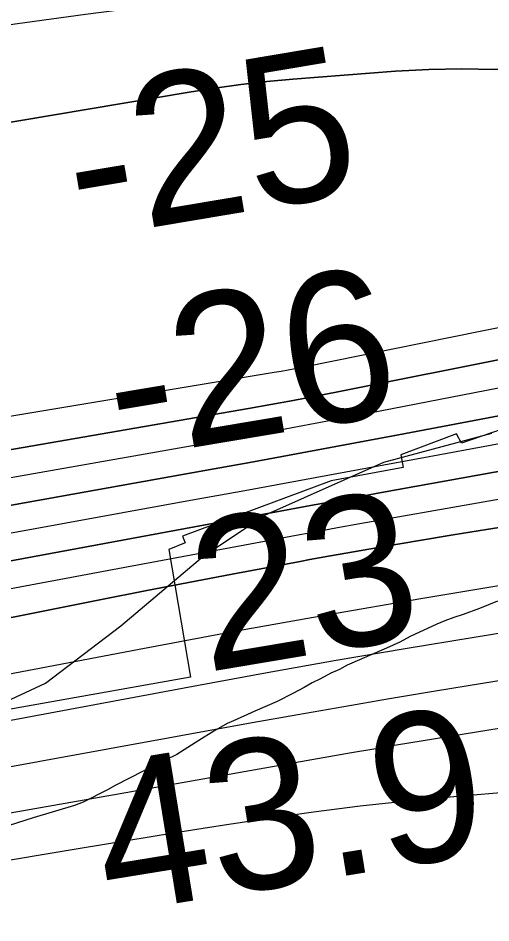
# Model space of a CAD drawing. Extents: x 3177185 to 3215018, y 812988 to 838321.
# Drawn here: x 3207109.8 to 3207321, y 826823.7 to 827227.9 of the extents above; entities that cross this region are included whole.
import ezdxf

# ---------------------------------------------------------------- set-up
doc = ezdxf.new("R2010")
doc.units = 0
for name, color, linetype in [('V-RIVR-EDGE', 7, 'Continuous'), ('V-RIVR-RANG', 7, 'Continuous'), ('V-ROAD-CNTR', 7, 'Continuous'), ('V-RRAP-RVMT', 7, 'Continuous'), ('V-SITE-VEGE', 7, 'Continuous'), ('V-TOPO-DPTH', 7, 'Continuous'), ('V-TOPO-MAJR', 7, 'Continuous'), ('V-TOPO-MINR', 7, 'Continuous'), ('V-TOPO-WATR', 7, 'Continuous')]:
    doc.layers.add(name, color=color, linetype=linetype)

msp = doc.modelspace()

# ---------------------------------------------------------------- linework, layer by layer
at = {"layer": 'V-RIVR-EDGE'}
msp.add_lwpolyline([(3206867.6883971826, 826889.7678117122), (3206920.313277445, 826901.3740235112), (3206944.2280102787, 826904.3576435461), (3206956.388204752, 826899.980783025), (3206968.5483992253, 826895.6039225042), (3206994.648337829, 826903.3636101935), (3207010.2934683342, 826902.0208867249), (3207032.0090226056, 826894.5776442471), (3207062.442828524, 826897.1104653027), (3207084.211049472, 826910.9663726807), (3207099.8830507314, 826920.4905624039), (3207122.0773495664, 826930.8679827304), (3207155.6108571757, 826956.4311359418), (3207192.199998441, 826987.2028836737), (3207220.0655139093, 827005.8251852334), (3207273.1551659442, 827029.6012649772), (3207321.43650542, 827042.5222546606)], dxfattribs=at)
at = {"layer": 'V-ROAD-CNTR'}
msp.add_spline([(3208346.328270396, 826885.1572022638), (3208115.9227312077, 826852.9112667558), (3207967.199028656, 826843.050286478), (3207845.121272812, 826830.7093111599), (3207782.588397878, 826825.9603206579), (3207729.1455047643, 826803.040366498), (3207632.738697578, 826757.515457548), (3207576.820809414, 826732.5705074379), (3207528.781905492, 826724.6485232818), (3207465.817031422, 826728.301515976), (3207400.7801614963, 826747.6074773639), (3207285.139392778, 826774.2394240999), (3207265.491432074, 826779.4734136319), (3207234.1564947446, 826783.2384061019), (3207181.079600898, 826779.4534136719), (3207100.429762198, 826767.9724366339), (3206894.601173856, 826726.7435190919), (3206803.822355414, 826712.0945483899), (3206713.3835362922, 826706.3165599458), (3206422.133118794, 826687.7015971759), (3206204.471554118, 826669.0066345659), (3206163.5306360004, 826662.101648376), (3206084.9847930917, 826660.768651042), (3206033.066896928, 826662.2286481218), (3205996.001971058, 826664.1126443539), (3205951.2110606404, 826658.6826552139), (3205862.0332389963, 826638.2406960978), (3205753.4074562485, 826610.4727516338), (3205693.414576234, 826589.2967939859), (3205596.735769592, 826559.2458540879), (3205544.272874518, 826530.6849112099), (3205492.934977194, 826508.826954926), (3205453.235056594, 826501.615969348), (3205394.626173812, 826492.4769876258), (3205274.2754145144, 826482.872006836), (3205179.860603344, 826479.126014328), (3205118.533725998, 826475.529021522), (3204988.809985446, 826459.4080537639), (3204882.2071986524, 826438.2540960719), (3204738.792485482, 826408.7811550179), (3204661.886639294, 826391.112190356), (3204557.866847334, 826358.523255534), (3204461.162040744, 826327.2933179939), (3204416.407130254, 826311.319349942), (3204373.416216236, 826296.623379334), (3204363.576235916, 826281.7964089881), (3204304.5263540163, 826204.5555634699), (3204208.9885450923, 826114.967742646), (3204177.8386073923, 826084.1878042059), (3204147.838667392, 826061.288850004), (3204104.848753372, 826037.5058975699), (3204030.246902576, 826008.3399559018), (3203913.876135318, 825969.4430336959), (3203861.881239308, 825949.195074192), (3203832.852297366, 825932.3771078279), (3203796.871369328, 825899.6261733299), (3203760.2364425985, 825850.3132719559), (3203678.17060673, 825721.8535288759), (3203641.984679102, 825677.0386185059), (3203591.5857799, 825626.3747198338), (3203428.038106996, 825388.934194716), (3203355.5822519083, 825313.941344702), (3203305.5573519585, 825288.86239486), (3203268.8454253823, 825278.8084149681), (3203213.097536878, 825267.385437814), (3203162.422638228, 825259.4524536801), (3203116.86672934, 825250.918470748), (3203049.702863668, 825231.640509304), (3202999.013965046, 825192.6345873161), (3202832.754297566, 825055.411861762), (3202762.780437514, 824997.9799766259), (3202671.386620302, 824938.0530964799), (3202495.434972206, 824822.96832665), (3202258.515446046, 824637.8316969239), (3202113.2147366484, 824519.4129337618), (3202089.036785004, 824490.207992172), (3202052.551857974, 824459.6880532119), (3202001.897959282, 824428.3121159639), (3201971.106020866, 824410.2161521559), (3201927.518108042, 824384.2002041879), (3201877.3222084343, 824324.542323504), (3201830.513302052, 824267.068438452), (3201794.712373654, 824236.116500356), (3201692.1295788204, 824156.95465868), (3201566.9598291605, 824054.5158635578), (3201483.790995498, 823975.0510224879), (3201374.9472131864, 823825.006322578), (3201313.762335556, 823770.4434317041), (3201289.737383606, 823735.1135023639), (3201250.303462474, 823687.806596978), (3201221.9345192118, 823651.206670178), (3201184.913593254, 823588.0297965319), (3201140.662681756, 823508.8569548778), (3201081.7827995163, 823436.052100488), (3201048.0268670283, 823379.182214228), (3201034.539894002, 823326.0133205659), (3201024.1469147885, 823274.715423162)], degree=3, dxfattribs=at)
at = {"layer": 'V-RRAP-RVMT'}
for p, q in [((3207379.632000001, 827062.655999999), (3207307.892000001, 827038.050999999)), ((3207305.670000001, 827042.128999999), (3207280.836000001, 827032.858999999)), ((3207307.892000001, 827038.050999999), (3207305.670000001, 827042.128999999)), ((3207280.836000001, 827032.858999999), (3207281.821000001, 827027.1479999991)), ((3207281.821000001, 827027.1479999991), (3207249.611000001, 827021.2019999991)), ((3207249.611000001, 827021.2019999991), (3207183.2060000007, 826996.4139999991)), ((3207183.2060000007, 826996.4139999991), (3207184.3550000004, 826993.4539999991)), ((3207184.355000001, 826993.4539999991), (3207177.186000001, 826990.5009999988)), ((3207177.186000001, 826990.5009999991), (3207186.731000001, 826933.4419999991)), ((3207186.731000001, 826933.4419999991), (3207091.876000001, 826916.6749999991))]:
    msp.add_line(p, q, dxfattribs=at)
at = {"layer": 'V-SITE-VEGE'}
msp.add_lwpolyline([(3207323.8910000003, 826967.4940000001), (3207315.955, 826964.201), (3207308.67, 826961.432), (3207304.504, 826960.111), (3207300.472, 826958.659), (3207296.828, 826957.209), (3207284.9930000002, 826951.681), (3207280.313, 826949.187), (3207274.329, 826946.424), (3207256.77, 826938.787), (3207253.39, 826936.9500000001), (3207249.489, 826935.238), (3207244.938, 826932.741), (3207241.168, 826930.9), (3207237.526, 826928.799), (3207232.589, 826926.171), (3207225.5640000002, 826922.622), (3207215.549, 826918.2760000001), (3207206.055, 826913.935), (3207203.1920000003, 826912.751), (3207197.2120000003, 826909.335), (3207190.5840000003, 826905.265), (3207180.707, 826898.968), (3207175.507, 826896.338), (3207172.124, 826894.759), (3207153.1410000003, 826885.162), (3207149.759, 826883.192), (3207138.8370000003, 826877.671), (3207134.934, 826876.221), (3207116.5840000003, 826870.666), (3207105.781, 826867.232)], dxfattribs=at)
at = {"layer": 'V-TOPO-DPTH'}
for points in [[(3209079.0486437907, 827464.9825977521), (3208763.2466239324, 827405.8940520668), (3208618.807298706, 827378.8366924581), (3208474.375680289, 827351.7383045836), (3208329.9556220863, 827324.5783743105), (3208185.543270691, 827297.377415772), (3207944.0360453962, 827251.8347549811), (3207920.3751430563, 827247.4179473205), (3207896.703649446, 827243.059260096), (3207873.016268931, 827238.7877535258), (3207322.7486812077, 827204.9353467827), (3207307.980599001, 827205.2863813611), (3207293.2122733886, 827204.9457408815), (3207278.4437855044, 827204.1439836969), (3207232.5913260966, 827200.575558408), (3207220.9393970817, 827199.5111313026), (3207209.313038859, 827198.2388760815), (3207197.7250368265, 827196.6548786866), (3207186.1626055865, 827194.863053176), (3207004.718056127, 827164.2436813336), (3206977.2114494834, 827158.435082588), (3206330.1551087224, 826980.2159529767)], [(3206330.1551087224, 826980.2159529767), (3206977.2114494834, 827158.435082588), (3207004.718056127, 827164.2436813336), (3207186.1626055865, 827194.863053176), (3207197.7250368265, 827196.6548786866), (3207209.313038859, 827198.2388760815), (3207220.9393970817, 827199.5111313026), (3207232.5913260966, 827200.575558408), (3207278.4437855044, 827204.1439836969), (3207293.2122733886, 827204.9457408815), (3207307.980599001, 827205.2863813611), (3207322.7486812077, 827204.9353467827), (3207873.016268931, 827238.7877535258), (3207896.703649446, 827243.059260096), (3207920.3751430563, 827247.4179473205), (3207944.0360453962, 827251.8347549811), (3208185.543270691, 827297.377415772), (3208329.9556220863, 827324.5783743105), (3208474.375680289, 827351.7383045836), (3208618.807298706, 827378.8366924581), (3208763.2466239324, 827405.8940520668), (3209079.0486437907, 827464.9825977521)], [(3206425.2800942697, 826917.2050204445), (3207212.679431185, 827053.4969486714), (3207222.6789008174, 827055.2675600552), (3207232.668792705, 827057.0895606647), (3207242.644317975, 827058.9886451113), (3207252.610265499, 827060.9391187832), (3207900.908570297, 827190.4209485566), (3207901.827399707, 827190.6036344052), (3207904.5853507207, 827191.1442562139), (3207907.348874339, 827191.6547526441), (3207911.6864930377, 827192.4008997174), (3207913.4389541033, 827192.7090866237), (3207916.9400326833, 827193.3470243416), (3209133.448397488, 827419.8476802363)], [(3209133.448397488, 827419.8476802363), (3207916.9400326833, 827193.3470243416), (3207913.4389541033, 827192.7090866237), (3207911.6864930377, 827192.4008997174), (3207907.348874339, 827191.6547526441), (3207904.5853507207, 827191.1442562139), (3207901.827399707, 827190.6036344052), (3207900.908570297, 827190.4209485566), (3207252.610265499, 827060.9391187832), (3207242.644317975, 827058.9886451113), (3207232.668792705, 827057.0895606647), (3207222.6789008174, 827055.2675600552), (3207212.679431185, 827053.4969486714), (3206425.2800942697, 826917.2050204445)], [(3206856.2560899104, 827011.7349393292), (3206931.259025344, 827022.3757512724), (3207006.1399875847, 827033.8434753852), (3207080.939634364, 827045.8624742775), (3207224.1455823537, 827069.6843971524), (3207227.2782842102, 827070.2221276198), (3207230.407030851, 827070.7813466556), (3207233.529844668, 827071.3727985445), (3207236.6487032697, 827071.9857390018), (3207330.9080951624, 827091.0155717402), (3207381.1318943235, 827101.2637477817), (3207431.326643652, 827111.6508500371), (3207481.47781823, 827122.2463416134), (3207531.599942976, 827132.9807594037), (3207881.215142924, 827208.6158824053), (3207891.783672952, 827210.8602723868), (3207902.3630940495, 827213.0510436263), (3207912.958851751, 827215.1613867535), (3207923.5655005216, 827217.2181111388), (3208676.3440312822, 827360.2240124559), (3208751.930734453, 827374.5966176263), (3208827.5141659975, 827388.9863913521), (3208903.0926901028, 827403.401917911)], [(3206856.2560899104, 827011.7349393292), (3206931.259025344, 827022.3757512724), (3207006.1399875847, 827033.8434753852), (3207080.939634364, 827045.8624742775), (3207224.1455823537, 827069.6843971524), (3207227.2782842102, 827070.2221276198), (3207230.407030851, 827070.7813466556), (3207233.529844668, 827071.3727985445), (3207236.6487032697, 827071.9857390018), (3207330.9080951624, 827091.0155717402), (3207381.1318943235, 827101.2637477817), (3207431.326643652, 827111.6508500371), (3207481.47781823, 827122.2463416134), (3207531.599942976, 827132.9807594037), (3207881.215142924, 827208.6158824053), (3207891.783672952, 827210.8602723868), (3207902.3630940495, 827213.0510436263), (3207912.958851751, 827215.1613867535), (3207923.5655005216, 827217.2181111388), (3208676.3440312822, 827360.2240124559), (3208751.930734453, 827374.5966176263), (3208827.5141659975, 827388.9863913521), (3208903.0926901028, 827403.401917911)], [(3209096.134534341, 827366.159234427), (3208723.693465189, 827298.479116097), (3208588.672102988, 827274.2589879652), (3208453.579708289, 827250.4472649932), (3208318.3807648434, 827227.2481497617), (3208183.1107889, 827204.4574396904), (3207978.5281967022, 827170.465387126), (3207945.5081870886, 827164.9080898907), (3207912.5041063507, 827159.2588871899), (3207879.5239189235, 827153.4718262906), (3207846.5596603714, 827147.5928599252), (3207791.898477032, 827137.7265063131), (3207731.6300883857, 827126.7669693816), (3207671.3810520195, 827115.7028182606), (3207611.161044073, 827104.4817458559), (3207550.9603884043, 827093.1560592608), (3207279.794902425, 827041.7752696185), (3207258.1702848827, 827037.7111846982), (3207236.537741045, 827033.690098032), (3207214.893307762, 827029.7335087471), (3207193.2409481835, 827025.819917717), (3206859.1260289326, 826965.9438472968)], [(3206859.1260289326, 826965.9438472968), (3207193.2409481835, 827025.819917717), (3207214.893307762, 827029.7335087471), (3207236.537741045, 827033.690098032), (3207258.1702848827, 827037.7111846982), (3207279.794902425, 827041.7752696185), (3207550.9603884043, 827093.1560592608), (3207611.161044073, 827104.4817458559), (3207671.3810520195, 827115.7028182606), (3207731.6300883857, 827126.7669693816), (3207791.898477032, 827137.7265063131), (3207846.5596603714, 827147.5928599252), (3207879.5239189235, 827153.4718262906), (3207912.5041063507, 827159.2588871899), (3207945.5081870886, 827164.9080898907), (3207978.5281967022, 827170.465387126), (3208183.1107889, 827204.4574396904), (3208318.3807648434, 827227.2481497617), (3208453.579708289, 827250.4472649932), (3208588.672102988, 827274.2589879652), (3208723.693465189, 827298.479116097), (3209096.134534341, 827366.159234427)], [(3209049.7010115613, 827310.0872887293), (3207952.4571490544, 827132.9578486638), (3207935.4834462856, 827130.1992200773), (3207918.5137187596, 827127.416509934), (3207901.5499540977, 827124.5976774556), (3207884.590164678, 827121.7547634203), (3207594.129493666, 827072.7478492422), (3207535.115447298, 827062.6835484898), (3207476.1257067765, 827052.4801905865), (3207417.1724250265, 827042.0682469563), (3207358.2434491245, 827031.5172461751), (3207272.2054105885, 827015.955385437), (3207256.3152477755, 827013.0724604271), (3207240.4271701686, 827010.178123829), (3207224.5422203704, 827007.266669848), (3207208.659355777, 827004.3438042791), (3207087.9655396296, 826982.0657308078), (3207011.733119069, 826968.0182166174), (3206935.495082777, 826954.0012981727), (3206859.2486228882, 826940.0302733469)], [(3206859.2486228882, 826940.0302733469), (3206935.495082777, 826954.0012981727), (3207011.733119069, 826968.0182166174), (3207087.9655396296, 826982.0657308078), (3207208.659355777, 827004.3438042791), (3207224.5422203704, 827007.266669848), (3207240.4271701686, 827010.178123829), (3207256.3152477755, 827013.0724604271), (3207272.2054105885, 827015.955385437), (3207358.2434491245, 827031.5172461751), (3207417.1724250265, 827042.0682469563), (3207476.1257067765, 827052.4801905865), (3207535.115447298, 827062.6835484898), (3207594.129493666, 827072.7478492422), (3207884.590164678, 827121.7547634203), (3207901.5499540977, 827124.5976774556), (3207918.5137187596, 827127.416509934), (3207935.4834462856, 827130.1992200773), (3207952.4571490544, 827132.9578486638), (3209049.7010115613, 827310.0872887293)], [(3207849.635438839, 827081.2616006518), (3207334.0293271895, 827001.8286836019), (3207319.0479882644, 826999.4765476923), (3207304.0760588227, 826997.0669987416), (3207289.1182436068, 826994.5713302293), (3207274.1698378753, 826992.0182486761), (3207252.7613057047, 826988.2983938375), (3207248.5259469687, 826987.552680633), (3207244.292885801, 826986.7943067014), (3207240.063270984, 826986.016941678), (3207235.835953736, 826985.2269159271), (3207205.3882733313, 826979.4659312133), (3207185.9443508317, 826975.75754369), (3207166.507777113, 826972.0113256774), (3207147.0822265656, 826968.2083619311), (3207127.6640247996, 826964.3675676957), (3206433.3142047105, 826825.9758321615)]]:
    msp.add_lwpolyline(points, dxfattribs=at)
at = {"layer": 'V-TOPO-MAJR'}
for points in [[(3206561.8565250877, 827150.2274212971), (3207139.870957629, 827229.6142460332), (3207171.3250387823, 827233.6385307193), (3207202.8203212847, 827237.2744587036), (3207234.377405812, 827240.3278516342), (3207265.9756916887, 827242.9928878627), (3207355.467689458, 827249.7086005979), (3207876.124328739, 827273.3263983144), (3207883.3198546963, 827274.599847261), (3207890.5135932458, 827275.8832551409), (3207897.7046506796, 827277.1816014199), (3207904.893920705, 827278.489906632), (3207984.408145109, 827293.0452508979), (3208031.354868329, 827301.6294772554), (3208078.303833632, 827310.2014099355), (3208125.2561620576, 827318.7549020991), (3208172.2107325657, 827327.2961005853), (3209100.34797855, 827495.9391762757)], [(3206854.5653976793, 826847.8733076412), (3206954.7518494, 826865.9581720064), (3207054.921640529, 826884.1357002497), (3207214.4021412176, 826913.1904475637), (3207234.8289159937, 826916.8537669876), (3207255.2686625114, 826920.4419805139), (3207275.727866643, 826923.917535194), (3207296.200042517, 826927.3179839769), (3207390.4039723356, 826942.6988192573), (3207457.9972675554, 826953.6745556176), (3207525.6031292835, 826964.5718969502), (3207593.2278407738, 826975.3516457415), (3207660.865118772, 826986.0529995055), (3207872.460262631, 827019.3423291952), (3207904.712428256, 827024.4783131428), (3207936.95142218, 827029.6947463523), (3207969.1706585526, 827035.0318534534), (3208001.3767232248, 827040.4494098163), (3208827.7059140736, 827181.0419887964), (3208884.193782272, 827190.9721055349)]]:
    msp.add_lwpolyline(points, dxfattribs=at)
at = {"layer": 'V-TOPO-MINR'}
for points in [[(3206330.1551087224, 826980.2159529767), (3206977.2114494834, 827158.435082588), (3207004.718056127, 827164.2436813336), (3207186.1626055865, 827194.863053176), (3207197.7250368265, 827196.6548786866), (3207209.313038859, 827198.2388760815), (3207220.9393970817, 827199.5111313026), (3207232.5913260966, 827200.575558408), (3207278.4437855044, 827204.1439836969), (3207293.2122733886, 827204.9457408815), (3207307.980599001, 827205.2863813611), (3207322.7486812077, 827204.9353467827), (3207873.016268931, 827238.7877535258), (3207896.703649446, 827243.059260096), (3207920.3751430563, 827247.4179473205), (3207944.0360453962, 827251.8347549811), (3208185.543270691, 827297.377415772), (3208329.9556220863, 827324.5783743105), (3208474.375680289, 827351.7383045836), (3208618.807298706, 827378.8366924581), (3208763.2466239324, 827405.8940520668), (3209079.0486437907, 827464.9825977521)], [(3206425.2800942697, 826917.2050204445), (3207212.679431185, 827053.4969486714), (3207222.6789008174, 827055.2675600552), (3207232.668792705, 827057.0895606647), (3207242.644317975, 827058.9886451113), (3207252.610265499, 827060.9391187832), (3207900.908570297, 827190.4209485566), (3207901.827399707, 827190.6036344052), (3207904.5853507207, 827191.1442562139), (3207907.348874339, 827191.6547526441), (3207911.6864930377, 827192.4008997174), (3207913.4389541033, 827192.7090866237), (3207916.9400326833, 827193.3470243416), (3209133.448397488, 827419.8476802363)], [(3206856.2560899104, 827011.7349393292), (3206931.259025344, 827022.3757512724), (3207006.1399875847, 827033.8434753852), (3207080.939634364, 827045.8624742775), (3207224.1455823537, 827069.6843971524), (3207227.2782842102, 827070.2221276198), (3207230.407030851, 827070.7813466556), (3207233.529844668, 827071.3727985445), (3207236.6487032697, 827071.9857390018), (3207330.9080951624, 827091.0155717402), (3207381.1318943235, 827101.2637477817), (3207431.326643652, 827111.6508500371), (3207481.47781823, 827122.2463416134), (3207531.599942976, 827132.9807594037), (3207881.215142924, 827208.6158824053), (3207891.783672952, 827210.8602723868), (3207902.3630940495, 827213.0510436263), (3207912.958851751, 827215.1613867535), (3207923.5655005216, 827217.2181111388), (3208676.3440312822, 827360.2240124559), (3208751.930734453, 827374.5966176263), (3208827.5141659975, 827388.9863913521), (3208903.0926901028, 827403.401917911)], [(3206650.019246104, 826942.2357589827), (3207202.9555983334, 827039.6913897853), (3207218.7825673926, 827042.5238107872), (3207234.599273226, 827045.4116199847), (3207250.4005842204, 827048.3825114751), (3207266.191631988, 827051.408791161), (3207717.4357309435, 827139.1175005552), (3207749.414772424, 827145.2979612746), (3207781.4024763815, 827151.4329949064), (3207813.403174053, 827157.4998879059), (3207845.4125341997, 827163.5213538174), (3207877.4439472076, 827169.4211628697), (3207909.4961000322, 827175.2041984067), (3207941.5793625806, 827180.8120736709), (3207973.6833649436, 827186.3031754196), (3208042.1200427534, 827197.8163677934), (3208108.429721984, 827209.1363420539), (3208174.701779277, 827220.6694548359), (3208240.917403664, 827232.5222754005), (3208307.0954061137, 827244.5882344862), (3209115.5466906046, 827394.0064261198)], [(3206859.1260289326, 826965.9438472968), (3207193.2409481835, 827025.819917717), (3207214.893307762, 827029.7335087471), (3207236.537741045, 827033.690098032), (3207258.1702848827, 827037.7111846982), (3207279.794902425, 827041.7752696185), (3207550.9603884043, 827093.1560592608), (3207611.161044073, 827104.4817458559), (3207671.3810520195, 827115.7028182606), (3207731.6300883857, 827126.7669693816), (3207791.898477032, 827137.7265063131), (3207846.5596603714, 827147.5928599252), (3207879.5239189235, 827153.4718262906), (3207912.5041063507, 827159.2588871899), (3207945.5081870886, 827164.9080898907), (3207978.5281967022, 827170.465387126), (3208183.1107889, 827204.4574396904), (3208318.3807648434, 827227.2481497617), (3208453.579708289, 827250.4472649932), (3208588.672102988, 827274.2589879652), (3208723.693465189, 827298.479116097), (3209096.134534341, 827366.159234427)], [(3206811.1700903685, 826944.487202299), (3206918.0278005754, 826963.6834378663), (3207024.8608854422, 826983.0175188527), (3207183.5370830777, 827011.8924360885), (3207211.0113802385, 827016.9045406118), (3207238.4827177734, 827021.9327746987), (3207265.949615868, 827026.9852031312), (3207293.413554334, 827032.053761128), (3207404.333586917, 827052.5749253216), (3207487.2783003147, 827067.7882937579), (3207570.253650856, 827082.8311741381), (3207653.2749571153, 827097.6183224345), (3207736.3269005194, 827112.234982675), (3207865.5582134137, 827134.7737403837), (3207890.527741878, 827139.0891675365), (3207915.505905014, 827143.3535465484), (3207940.4970201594, 827147.5413533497), (3207965.496769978, 827151.6781120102), (3208558.0541123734, 827248.7971061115), (3208656.3143952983, 827265.1148916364), (3208754.5273783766, 827281.7090685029), (3208852.6694116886, 827298.7178323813), (3208950.7641451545, 827316.0029876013)], [(3206583.9370033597, 826835.6323099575), (3207166.2845084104, 826946.4948670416), (3207207.358523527, 826954.1386624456), (3207248.472423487, 826961.556034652), (3207289.646150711, 826968.6337720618), (3207330.8597627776, 826975.4850862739), (3207718.0251223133, 827038.2060444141), (3207753.179529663, 827043.8697610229), (3207788.3404098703, 827049.4927761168), (3207823.510999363, 827055.0547389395), (3207858.6880617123, 827060.5760002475), (3207906.8086896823, 827068.086040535), (3207917.927663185, 827069.8380791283), (3207929.0431307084, 827071.6118823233), (3207940.1533392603, 827073.4183324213), (3207951.260041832, 827075.2465471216), (3208113.4272104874, 827102.1847329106), (3208205.5623518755, 827117.7947844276), (3208297.627478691, 827133.8000248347), (3208389.58758365, 827150.3980485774), (3208481.4776740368, 827167.39126121), (3209128.8213969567, 827289.2622418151)], [(3206838.9241068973, 826864.4093973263), (3207190.329219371, 826929.9160646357), (3207221.08545627, 826935.5393387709), (3207251.8665007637, 826941.0204476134), (3207282.6847566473, 826946.2883085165), (3207313.527820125, 826951.414004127), (3207519.8220894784, 826984.9638163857), (3207588.655208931, 826996.0967852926), (3207657.5010722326, 827007.1499342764), (3207726.3660513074, 827018.0833533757), (3207795.2437742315, 827028.9369525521), (3207889.631452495, 827043.7262643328), (3207911.3189771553, 827047.1617703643), (3207932.998612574, 827050.6458459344), (3207954.666414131, 827054.2027758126), (3207976.326326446, 827057.8082752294), (3208361.335809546, 827122.5619901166), (3208494.9388059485, 827145.6905502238), (3208628.384667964, 827169.6701355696), (3208761.5948284, 827194.9262587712), (3208894.6478544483, 827221.0334072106)], [(3206408.2462195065, 826840.2559779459), (3206959.3590103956, 826945.258784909), (3207006.5093689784, 826954.2174923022), (3207053.6657504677, 826963.144294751), (3207100.831166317, 826972.0232397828), (3207148.002605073, 826980.8702798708), (3207222.2527142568, 826994.7569508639), (3207232.3062602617, 826996.622199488), (3207242.3633323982, 826998.4680788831), (3207252.4256937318, 827000.2849044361), (3207262.4915811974, 827002.08236076), (3207315.0192427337, 827011.3839249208), (3207351.3648380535, 827017.7396700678), (3207387.728075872, 827023.991464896), (3207424.1177774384, 827030.0873342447), (3207460.525121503, 827036.079253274), (3207904.272153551, 827108.1346497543)], [(3206433.3142047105, 826825.9758321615), (3207127.6640247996, 826964.3675676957), (3207147.0822265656, 826968.2083619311), (3207166.507777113, 826972.0113256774), (3207185.9443508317, 826975.75754369), (3207205.3882733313, 826979.4659312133), (3207235.835953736, 826985.2269159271), (3207240.063270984, 826986.016941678), (3207244.292885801, 826986.7943067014), (3207248.5259469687, 826987.552680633), (3207252.7613057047, 826988.2983938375), (3207274.1698378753, 826992.0182486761), (3207289.1182436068, 826994.5713302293), (3207304.0760588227, 826997.0669987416), (3207319.0479882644, 826999.4765476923), (3207334.0293271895, 827001.8286836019), (3207849.635438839, 827081.2616006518)], [(3206362.5839445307, 826727.5479148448), (3207137.5644843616, 826857.1473009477), (3207158.3611263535, 826860.5726012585), (3207179.1685987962, 826863.9297089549), (3207199.992316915, 826867.184527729), (3207220.8268654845, 826870.3711538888), (3207241.69320822, 826873.3058612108), (3207262.5910852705, 826875.973100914), (3207283.536263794, 826878.23913919), (3207304.512976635, 826880.237709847), (3207555.001671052, 826901.6815256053), (3207621.420019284, 826907.7714982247), (3207687.7818435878, 826914.395165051), (3207754.0588819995, 826921.8193731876), (3207820.2793964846, 826929.7772755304), (3207903.239715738, 826940.2551802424), (3207927.9351150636, 826943.394288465), (3207952.6271166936, 826946.5597332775), (3207977.3140217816, 826949.7646829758), (3208001.9975291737, 826952.9959692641), (3208728.5255142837, 827048.6960874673), (3208805.3536143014, 827059.0823437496), (3208882.131792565, 827069.8170035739)], [(3206375.5829541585, 826746.0937503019), (3206948.592783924, 826845.2670916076), (3207000.2928684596, 826854.2507893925), (3207051.9848427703, 826863.280731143), (3207103.664651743, 826872.3800388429), (3207155.336350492, 826881.5255905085), (3207238.5027919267, 826896.3030676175), (3207248.5886523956, 826898.074274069), (3207258.6791328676, 826899.8184284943), (3207268.7765433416, 826901.5220048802), (3207278.878573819, 826903.1985292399), (3207325.625457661, 826910.8600837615), (3207359.1103098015, 826916.3101575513), (3207392.603048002, 826921.7109811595), (3207426.10761529, 826927.0379294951), (3207459.620068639, 826932.3156276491), (3207854.566849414, 826994.0674806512)]]:
    msp.add_lwpolyline(points, dxfattribs=at)
at = {"layer": 'V-TOPO-WATR'}
msp.add_lwpolyline([(3206859.2486228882, 826940.0302733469), (3206935.495082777, 826954.0012981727), (3207011.733119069, 826968.0182166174), (3207087.9655396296, 826982.0657308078), (3207208.659355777, 827004.3438042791), (3207224.5422203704, 827007.266669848), (3207240.4271701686, 827010.178123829), (3207256.3152477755, 827013.0724604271), (3207272.2054105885, 827015.955385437), (3207358.2434491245, 827031.5172461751), (3207417.1724250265, 827042.0682469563), (3207476.1257067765, 827052.4801905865), (3207535.115447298, 827062.6835484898), (3207594.129493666, 827072.7478492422), (3207884.590164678, 827121.7547634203), (3207901.5499540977, 827124.5976774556), (3207918.5137187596, 827127.416509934), (3207935.4834462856, 827130.1992200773), (3207952.4571490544, 827132.9578486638), (3209049.7010115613, 827310.0872887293)], dxfattribs=at)

# ---------------------------------------------------------------- texts
at = {"layer": 'V-RIVR-RANG'}
for s, rotation, p in [('-25', 9.550416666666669, (3207136.687251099, 827128.8413074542)), ('-26', 9.550416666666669, (3207154.56099234, 827030.443897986)), ('23', 9.550416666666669, (3207193.7648638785, 826935.6342257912)), ('43.9', 9.248325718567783, (3207149.9727556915, 826827.4982258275))]:
    msp.add_text(s, height=67, rotation=rotation, dxfattribs=at).set_placement(p)

doc.saveas('drawing.dxf')
